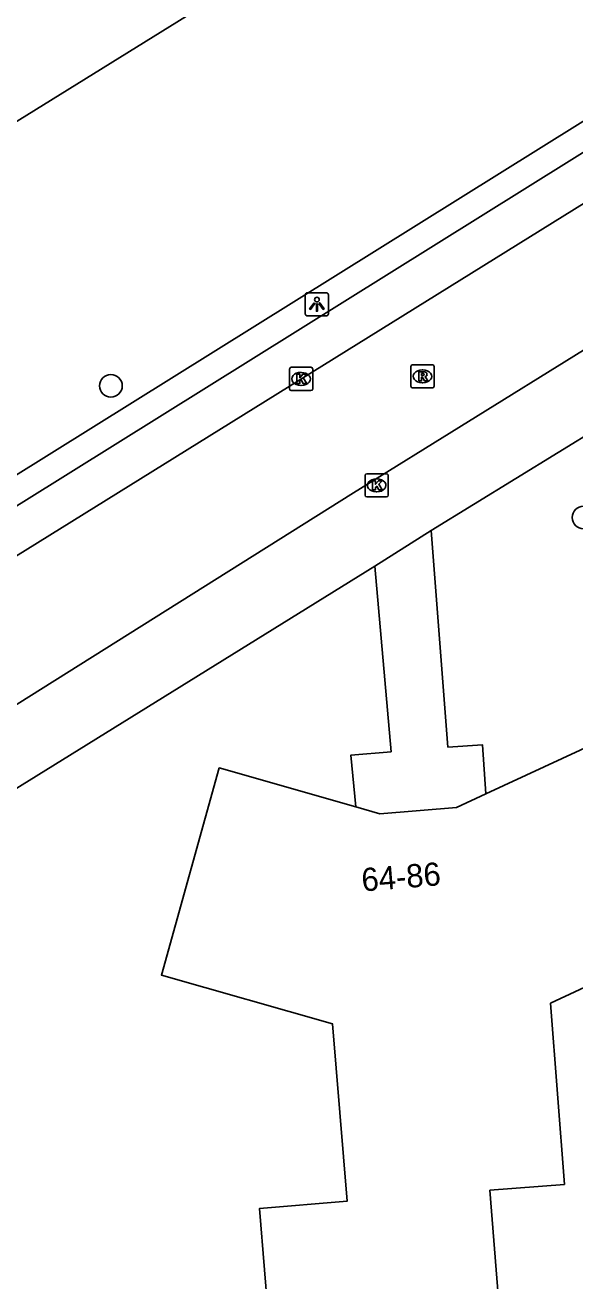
# Model space of a CAD drawing. Extents: x 160037 to 160839, y 385326 to 386441.
# Drawn here: x 160132.7 to 160156.4, y 386120.3 to 386174.4 of the extents above; entities that cross this region are included whole.
import ezdxf

# ---------------------------------------------------------------- set-up
doc = ezdxf.new("R2010")
doc.units = 0
for name, color, linetype in [('IMGEO_Boom', 7, 'Continuous'), ('IMGEO_Kolk', 7, 'Continuous'), ('IMGEO_Lichtpunt', 7, 'Continuous'), ('IMGEO_Pand', 7, 'Continuous'), ('IMGEO_Pand_nummerreeks', 7, 'Continuous'), ('IMGEO_Rijbaan_lokaal_open', 7, 'Continuous'), ('IMGEO_Rijbaan_regionaal_gesloten', 7, 'Continuous'), ('IMGEO_Rioolput', 7, 'Continuous'), ('IMGEO_Voetpad_open', 7, 'Continuous')]:
    doc.layers.add(name, color=color, linetype=linetype)

msp = doc.modelspace()

# ---------------------------------------------------------------- linework, layer by layer
at = {"layer": 'IMGEO_Boom'}
for centre in [(160136.363, 386158.873), (160156.727, 386153.203)]:
    msp.add_circle(centre, 0.489, dxfattribs=at)
at = {"layer": 'IMGEO_Kolk'}
for p, q in [((160144.058, 386158.744), (160144.058, 386159.596)), ((160144.133, 386159.67), (160144.985, 386159.67)), ((160144.546, 386159.45), (160144.571, 386159.45)), ((160145.059, 386159.596), (160145.059, 386158.744)), ((160144.985, 386158.67), (160144.133, 386158.67)), ((160144.569, 386158.89), (160144.544, 386158.89)), ((160147.314, 386154.161), (160147.314, 386155.013)), ((160147.389, 386155.087), (160148.241, 386155.087)), ((160148.315, 386155.013), (160148.315, 386154.161)), ((160147.802, 386154.867), (160147.827, 386154.867)), ((160148.241, 386154.087), (160147.389, 386154.087)), ((160147.825, 386154.307), (160147.8, 386154.307))]:
    msp.add_line(p, q, dxfattribs=at)
for points in [[(160144.058, 386158.744), (160144.058, 386159.596)], [(160144.133, 386159.67), (160144.985, 386159.67)], [(160144.379, 386159.37), (160144.502, 386159.37), (160144.502, 386159.219), (160144.632, 386159.37), (160144.796, 386159.37), (160144.65, 386159.219), (160144.803, 386158.97), (160144.651, 386158.97), (160144.566, 386159.134), (160144.502, 386159.067), (160144.502, 386158.97), (160144.379, 386158.97), (160144.379, 386159.37)], [(160145.059, 386159.596), (160145.059, 386158.744)], [(160144.985, 386158.67), (160144.133, 386158.67)], [(160147.314, 386154.161), (160147.314, 386155.013)], [(160147.389, 386155.087), (160148.241, 386155.087)], [(160148.315, 386155.013), (160148.315, 386154.161)], [(160147.635, 386154.787), (160147.758, 386154.787), (160147.758, 386154.636), (160147.888, 386154.787), (160148.052, 386154.787), (160147.906, 386154.636), (160148.059, 386154.387), (160147.907, 386154.387), (160147.822, 386154.551), (160147.758, 386154.484), (160147.758, 386154.387), (160147.635, 386154.387), (160147.635, 386154.787)], [(160148.241, 386154.087), (160147.389, 386154.087)]]:
    msp.add_lwpolyline(points, dxfattribs=at)
for centre, start, end in [((160144.135, 386159.594), 91.552, 178.448), ((160144.135, 386159.594), 91.552, 178.448), ((160144.983, 386159.594), 1.552, 88.448), ((160144.983, 386159.594), 1.552, 88.448), ((160144.135, 386158.746), 181.552, 268.448), ((160144.135, 386158.746), 181.552, 268.448), ((160144.983, 386158.746), 271.552, 358.448), ((160144.983, 386158.746), 271.552, 358.448), ((160147.391, 386155.011), 91.552, 178.448), ((160147.391, 386155.011), 91.552, 178.448), ((160148.239, 386155.011), 1.552, 88.448), ((160148.239, 386155.011), 1.552, 88.448), ((160147.391, 386154.163), 181.552, 268.448), ((160147.391, 386154.163), 181.552, 268.448), ((160148.239, 386154.163), 271.552, 358.448), ((160148.239, 386154.163), 271.552, 358.448)]:
    msp.add_arc(centre, 0.0765, start, end, dxfattribs=at)
for centre, major_axis, ratio, start_param, end_param in [((160144.545, 386159.17), (-0.387, 0.002), 0.722429, 4.712389, 7.853982), ((160144.57, 386159.17), (-0.39, 0.002), 0.717154, 1.570796, 4.712389), ((160147.801, 386154.587), (-0.387, 0.002), 0.722429, 4.712389, 7.853982), ((160147.826, 386154.587), (-0.39, 0.002), 0.717154, 1.570796, 4.712389)]:
    msp.add_ellipse(centre, major_axis=major_axis, ratio=ratio, start_param=start_param, end_param=end_param, dxfattribs=at)
at = {"layer": 'IMGEO_Lichtpunt'}
for p, q in [((160144.741, 386162.787), (160144.741, 386161.98)), ((160144.741, 386162.787), (160144.741, 386161.98)), ((160145.643, 386162.882), (160144.835, 386162.882)), ((160145.643, 386162.882), (160144.835, 386162.882)), ((160145.737, 386161.98), (160145.737, 386162.787)), ((160145.737, 386161.98), (160145.737, 386162.787)), ((160144.835, 386161.886), (160145.643, 386161.886)), ((160144.835, 386161.886), (160145.643, 386161.886))]:
    msp.add_line(p, q, dxfattribs=at)
for points in [[(160145.115, 386162.451), (160145.154, 386162.423), (160144.966, 386162.161), (160144.928, 386162.188), (160145.115, 386162.451)], [(160145.327, 386162.423), (160145.365, 386162.45), (160145.552, 386162.188), (160145.513, 386162.16), (160145.327, 386162.423)], [(160145.217, 386162.403), (160145.264, 386162.403), (160145.264, 386162.081), (160145.217, 386162.081), (160145.217, 386162.403)]]:
    msp.add_lwpolyline(points, dxfattribs=at)
msp.add_circle((160145.24, 386162.585), 0.0994, dxfattribs=at)
for centre, start, end in [((160144.835, 386162.787), 90, 180), ((160144.835, 386162.787), 90, 180), ((160145.643, 386162.787), 0, 90), ((160145.643, 386162.787), 0, 90), ((160144.835, 386161.98), 180, 270), ((160144.835, 386161.98), 180, 270), ((160145.643, 386161.98), 270, 0), ((160145.643, 386161.98), 270, 360)]:
    msp.add_arc(centre, 0.0946, start, end, dxfattribs=at)
at = {"layer": 'IMGEO_Pand'}
for points in [[(160152.515, 386141.297), (160158.323, 386143.987), (160162.274, 386135.532), (160155.31, 386132.282), (160155.906, 386124.482), (160152.696, 386124.235), (160153.54, 386113.58), (160143.628, 386112.876), (160142.77, 386123.45), (160146.539, 386123.756), (160145.919, 386131.396), (160138.538, 386133.5), (160141.034, 386142.422), (160146.918, 386140.74)], [(160152.515, 386141.297), (160151.259, 386140.715), (160147.946, 386140.446), (160146.918, 386140.74)]]:
    msp.add_lwpolyline(points, dxfattribs=at)
at = {"layer": 'IMGEO_Rijbaan_lokaal_open'}
for points in [[(160202.023, 386194.798), (160197, 386191.681), (160159.295, 386168.312), (160121.882, 386145.099), (160086.635, 386123.19), (160075.382, 386116.189)], [(160119.733, 386137.358), (160126.429, 386141.473), (160146.817, 386154.266), (160156.724, 386160.411), (160165.557, 386165.852), (160180.827, 386175.198), (160181.672, 386175.731)]]:
    msp.add_lwpolyline(points, dxfattribs=at)
at = {"layer": 'IMGEO_Rijbaan_regionaal_gesloten'}
msp.add_lwpolyline([(160078.685, 386136.999), (160078.853, 386137.104), (160086.922, 386142.123), (160128.715, 386168.047), (160153.804, 386183.592), (160206.043, 386216.043), (160234.899, 386233.885), (160260.864, 386250), (160262.546, 386251.044), (160268.911, 386254.994), (160290.073, 386268.104)], dxfattribs=at)
at = {"layer": 'IMGEO_Rioolput'}
for p, q in [((160149.363, 386159.781), (160150.215, 386159.781)), ((160149.288, 386158.855), (160149.288, 386159.707)), ((160149.776, 386159.561), (160149.801, 386159.561)), ((160150.289, 386159.707), (160150.289, 386158.855)), ((160150.215, 386158.781), (160149.363, 386158.781)), ((160149.799, 386159.001), (160149.774, 386159.001))]:
    msp.add_line(p, q, dxfattribs=at)
for points in [[(160149.363, 386159.781), (160150.215, 386159.781)], [(160149.288, 386158.855), (160149.288, 386159.707)], [(160149.877, 386159.479), (160149.625, 386159.481), (160149.625, 386159.081)], [(160149.625, 386159.081), (160149.749, 386159.081), (160149.749, 386159.243), (160149.76, 386159.243)], [(160149.803, 386159.4), (160149.749, 386159.4), (160149.749, 386159.319)], [(160149.749, 386159.319), (160149.801, 386159.319)], [(160149.807, 386159.214), (160149.878, 386159.081), (160150.018, 386159.081), (160149.953, 386159.207)], [(160150.289, 386159.707), (160150.289, 386158.855)], [(160150.215, 386158.781), (160149.363, 386158.781)]]:
    msp.add_lwpolyline(points, dxfattribs=at)
for centre, radius, start, end in [((160149.365, 386159.705), 0.0765, 91.552, 178.448), ((160149.365, 386159.705), 0.0765, 91.552, 178.448), ((160150.213, 386159.705), 0.0765, 1.552, 88.448), ((160150.213, 386159.705), 0.0765, 1.552, 88.448), ((160149.759, 386159.19), 0.0533, 26.0293, 88.6989), ((160149.785, 386159.508), 0.19, 274.7715, 282.9687), ((160149.809, 386159.304), 0.0964, 77.0061, 93.1865), ((160149.823, 386159.361), 0.0378, 276.6634, 79.6772), ((160149.876, 386159.369), 0.109, 350.3612, 89.416), ((160149.874, 386159.369), 0.112, 277.5842, 350.9817), ((160149.858, 386159.154), 0.108, 29.5134, 73.7905), ((160149.365, 386158.857), 0.0765, 181.552, 268.448), ((160149.365, 386158.857), 0.0765, 181.552, 268.448), ((160150.213, 386158.857), 0.0765, 271.552, 358.448), ((160150.213, 386158.857), 0.0765, 271.552, 358.448)]:
    msp.add_arc(centre, radius, start, end, dxfattribs=at)
for centre, major_axis, ratio, start_param, end_param in [((160149.775, 386159.281), (-0.387, 0.002), 0.722429, 4.712389, 7.853982), ((160149.8, 386159.281), (-0.39, 0.002), 0.717154, 1.570796, 4.712389)]:
    msp.add_ellipse(centre, major_axis=major_axis, ratio=ratio, start_param=start_param, end_param=end_param, dxfattribs=at)
at = {"layer": 'IMGEO_Voetpad_open'}
for points in [[(160290.073, 386268.104), (160290.722, 386267.055), (160297.811, 386255.671), (160288.622, 386250), (160280.701, 386245.111), (160277.33, 386245.172), (160234.469, 386218.598), (160181.265, 386185.59), (160132.017, 386154.864), (160081.949, 386123.902), (160077.328, 386121.006)], [(160077.216, 386119.593), (160082.55, 386122.936), (160132.617, 386153.897), (160181.866, 386184.624), (160235.069, 386217.631), (160277.52, 386243.95), (160277.792, 386244.025), (160280.607, 386243.974)], [(160157.455, 386157.125), (160150.164, 386152.647)], [(160147.737, 386151.111), (160150.164, 386152.647)], [(160150.164, 386152.647), (160150.883, 386143.318), (160152.373, 386143.42), (160152.515, 386141.297)], [(160147.737, 386151.111), (160118.647, 386133.098)], [(160146.918, 386140.74), (160146.704, 386142.971), (160148.434, 386143.112), (160147.737, 386151.111)]]:
    msp.add_lwpolyline(points, dxfattribs=at)

# ---------------------------------------------------------------- texts
at = {"layer": 'IMGEO_Pand_nummerreeks'}
msp.add_text('64-86', height=1, rotation=4.642, dxfattribs=at).set_placement((160147.2, 386137.094))

doc.saveas('drawing.dxf')
